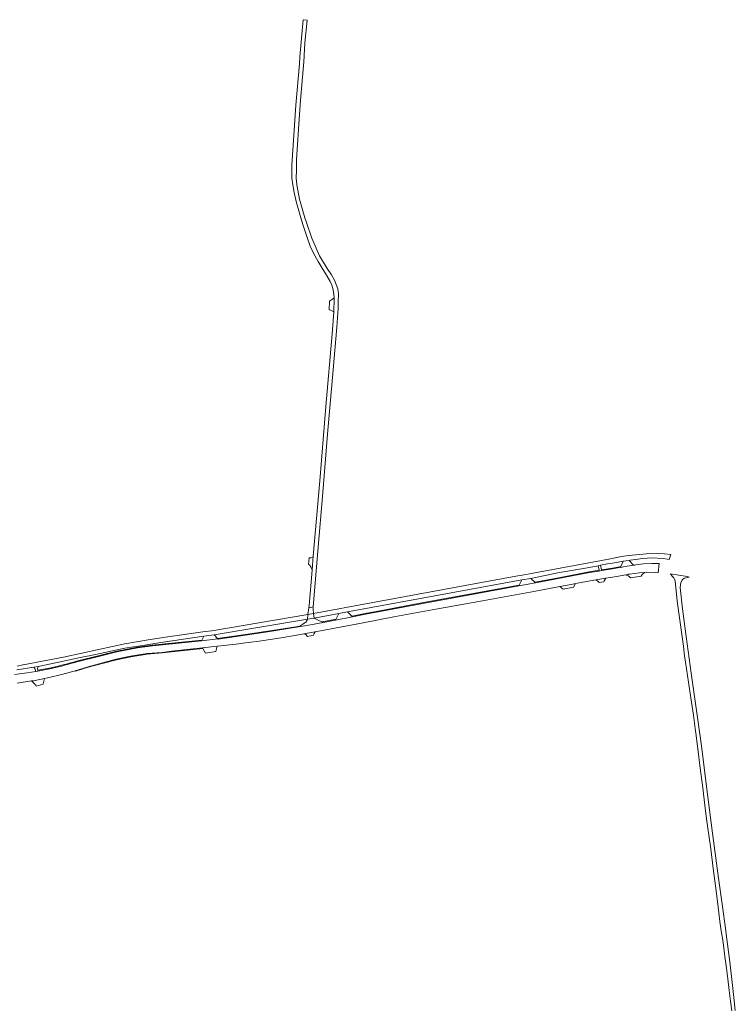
# Model space of a CAD drawing. Extents: x 152825 to 164088, y 457113 to 463005.
# Tile 363 of 364: x 163586 to 164088, y 460448 to 461139. Entities that reach past the tile are written whole.
import ezdxf

# ---------------------------------------------------------------- set-up
doc = ezdxf.new("R2010")
doc.units = 0
doc.header["$LTSCALE"] = 0.5
for name, color, linetype, lineweight in [('B-PV-VH-GESLOTENVERHARDING_ASFALT-GV', 251, 'CONTINUOUS', 18), ('B-PV-VH-HALFVERHARDING_GRASBETONSTEEN-GV', 251, 'CONTINUOUS', 18), ('B-PV-VH-HALFVERHARDING_PUIN-GV', 251, 'CONTINUOUS', 18), ('B-PV-VH-OPENVERHARDING_BETONSTRAATSTEEN-GV', 251, 'CONTINUOUS', 18)]:
    doc.layers.add(name, color=color, linetype=linetype, lineweight=lineweight)

msp = doc.modelspace()

# ---------------------------------------------------------------- linework, layer by layer
at = {"layer": 'B-PV-VH-GESLOTENVERHARDING_ASFALT-GV', "flags": 128}
for points in [[(163785.612, 460991.198), (163787.111, 460986.889), (163789.556, 460980.222), (163791.889, 460975.222), (163795.111, 460969.333), (163797.889, 460964.667), (163801, 460959.778), (163803.556, 460955.333), (163804.556, 460952.778), (163805.556, 460949.556), (163806, 460946.222), (163806.189, 460943.957), (163806.222, 460943.556), (163806, 460934.222), (163804.889, 460918.667), (163800.444, 460867.667), (163796.222, 460815.667), (163791.664, 460762.744), (163790.889, 460753), (163788.778, 460728.111), (163788.527, 460726.519), (163791.664, 460727.136), (163794.778, 460766.222), (163798.333, 460807.444), (163801.556, 460848.222), (163805.667, 460893.444), (163808.222, 460923.333), (163809.111, 460936.444), (163809.111, 460941.333), (163809.333, 460946.444), (163808.778, 460950.222), (163806.556, 460956.444), (163804.444, 460960), (163801.333, 460964.556), (163796, 460973.333), (163790.667, 460985.778), (163786.556, 460997.444), (163785.795, 461000), (163781.889, 461013.111), (163780.111, 461023.222), (163779.667, 461028), (163779.889, 461033.556), (163780, 461040.667), (163781.333, 461062.333), (163782.778, 461082.667), (163785, 461109.333), (163785.778, 461122.778), (163787.439, 461138.753), (163784.603, 461138.995), (163782.333, 461113), (163781.916, 461108.093), (163779.444, 461079), (163776.556, 461036.889), (163776.556, 461027.889), (163777.222, 461023.111), (163778.222, 461017.778), (163779.556, 461011.556), (163782.879, 461000), (163784.444, 460994.556)], [(163790.889, 460753), (163791.664, 460762.744), (163791.333, 460762), (163790.222, 460761.556), (163788.778, 460761.556), (163788.714, 460761.579), (163788.265, 460756.912), (163789, 460756.667), (163790.222, 460754.889)], [(163791.889, 460722.556), (163792.222, 460719.333), (163809.667, 460722.667), (163815.556, 460723.667), (163867.889, 460733.333), (163937.889, 460746.111), (163944.222, 460747.222), (163964.222, 460751.222), (163982.444, 460754.444), (163991.329, 460756.094), (163992.956, 460756.396), (163998, 460757.333), (164000, 460757.67), (164007.889, 460759), (164008.916, 460759.155), (164013.136, 460759.792), (164013.778, 460759.889), (164022.667, 460761.111), (164028.778, 460761.556), (164036.889, 460761.222), (164039.889, 460760.778), (164041.222, 460760.444), (164042.333, 460764), (164037.778, 460764.444), (164032, 460764.556), (164025, 460764.444), (164012.778, 460763.222), (164007.778, 460762.444), (164000, 460760.985), (163943.222, 460750.333), (163938, 460749.556), (163933.667, 460748.667), (163856.222, 460734.444), (163814.444, 460726.667), (163809.667, 460725.889)], [(163791.889, 460722.556), (163791.556, 460725.778), (163791.664, 460727.136), (163788.527, 460726.519), (163787.778, 460721.778)], [(163787.556, 460718.667), (163792.222, 460719.333), (163791.889, 460722.556), (163787.778, 460721.778)]]:
    msp.add_lwpolyline(points, close=True, dxfattribs=at)
for points in [[(163584.111, 460673.667), (163594.209, 460675.235), (163595.556, 460675.444), (163603.219, 460677.099), (163605.333, 460677.556), (163615.333, 460679.889), (163624.778, 460682.444), (163624.785, 460682.446), (163633.778, 460685.222), (163653.556, 460690.444), (163663.556, 460692.556), (163675.222, 460694.444), (163685.778, 460695.333), (163692.312, 460696.072), (163705.444, 460697.556), (163714.086, 460698.471), (163724.333, 460699.556), (163726.778, 460699.778), (163739.444, 460701.333), (163744.179, 460701.957), (163746.013, 460702.199), (163753.778, 460703.222), (163769.111, 460705.556), (163782.778, 460707.889), (163785.122, 460708.328), (163793.066, 460709.816), (163826.667, 460716.111), (163849.333, 460720.444), (163877.556, 460725.556), (163910.222, 460731.556), (163946.333, 460738.111), (163964.559, 460741.509), (163972.556, 460743), (163975.476, 460743.52), (163989.785, 460746.071), (163996.74, 460747.31), (163999.83, 460747.861), (164000, 460747.891), (164004.179, 460748.616), (164010.698, 460749.746), (164012.328, 460750.028), (164012.598, 460750.075), (164012.651, 460750.084), (164013.444, 460750.222), (164020.333, 460751.111), (164023.765, 460751.431), (164025.111, 460751.556), (164031.556, 460751.333), (164033.532, 460751.157), (164034.111, 460757.667), (164029, 460757.667), (164023.222, 460757.444), (164017.889, 460756.667), (164017.122, 460756.545), (164016.093, 460756.381), (164010.222, 460755.444), (164006.959, 460754.877), (164005.235, 460754.578), (164000, 460753.669), (163993.696, 460752.625), (163992.108, 460752.362), (163985.222, 460751.222), (163955, 460745.444), (163947.405, 460744.039), (163935.778, 460741.889), (163868.556, 460729.667), (163837.16, 460723.797), (163829.333, 460722.333), (163819.111, 460720.333), (163807.333, 460718), (163798.526, 460716.345), (163787.222, 460714.222), (163781.249, 460713.238), (163758.222, 460709.444), (163724.889, 460704.667), (163724.789, 460704.779), (163713.222, 460703.444), (163694.95, 460701.594), (163678.821, 460699.872), (163668.462, 460698.492), (163653.997, 460695.619), (163641.947, 460692.702), (163625.769, 460688.593), (163623.656, 460687.991), (163621.538, 460687.405), (163619.417, 460686.834), (163617.291, 460686.279), (163615.161, 460685.739), (163613.027, 460685.214), (163610.89, 460684.705), (163608.749, 460684.212), (163608.062, 460684.057), (163598.556, 460682.222), (163597.222, 460681.889), (163591.111, 460680.889), (163582.222, 460679.778)], [(164087.519, 460444.194), (164086.442, 460453.32), (164085.444, 460461.778), (164083.667, 460478.222), (164081.12, 460497.59), (164080.803, 460500), (164078.333, 460518.778), (164075.669, 460537.019), (164071.646, 460568.604), (164067.537, 460599.338), (164063.809, 460629.762), (164059.966, 460656.202), (164056.63, 460680.769), (164053.162, 460706.547), (164050.525, 460725.797), (164048.778, 460740.778), (164049.222, 460744.222), (164050.222, 460746), (164050.846, 460746.54), (164051.889, 460747.444), (164055.222, 460748), (164053.778, 460748.444), (164042, 460750.444), (164043.364, 460748.832), (164044.444, 460747.556), (164044.778, 460746.667), (164045.333, 460745.556), (164046.778, 460731.111), (164050.333, 460706.222), (164051.156, 460699.6), (164052.004, 460692.778), (164052.556, 460688.333), (164054.706, 460674.502), (164056.415, 460663.514), (164058.184, 460651.273), (164059.393, 460642.008), (164059.832, 460638.574), (164061.215, 460627.765), (164063.001, 460614.141), (164064.693, 460600.265), (164066.245, 460587.974), (164067.666, 460577.038), (164069.225, 460565.367), (164070.267, 460557.586), (164072.031, 460543.674), (164073.613, 460531.606), (164075.224, 460518.753), (164076.791, 460506.571), (164077.687, 460500), (164078.563, 460494.825), (164079.232, 460490.049), (164080.282, 460482.004), (164081.327, 460473.772), (164082.234, 460466.401), (164083.296, 460458.158), (164084.169, 460450.753), (164085.027, 460444.018)], [(163583.929, 460683.012), (163595.778, 460685), (163598.667, 460685.444), (163613.222, 460688.333), (163624.077, 460690.673), (163631.778, 460692.333), (163634.43, 460692.915), (163645.444, 460695.333), (163659.556, 460698.222), (163672.222, 460700.111), (163684.667, 460702.333), (163715, 460706.667), (163722.222, 460707.667), (163787.556, 460718.667), (163787.778, 460721.778), (163720.444, 460710.444), (163715.778, 460709.889), (163689.778, 460706.222), (163675.889, 460704.111), (163659.556, 460701.222), (163642.333, 460697.667), (163616.444, 460691.889), (163588.222, 460686.556), (163588.067, 460686.523), (163584.138, 460685.619)]]:
    msp.add_lwpolyline(points, dxfattribs=at)
at = {"layer": 'B-PV-VH-HALFVERHARDING_GRASBETONSTEEN-GV', "flags": 128}
for points in [[(163993.6, 460753.116), (163993.696, 460752.625), (164000, 460753.669), (164005.235, 460754.578), (164006.959, 460754.877), (164007.211, 460755.428), (164005.15, 460755.071), (163999.916, 460754.162)], [(163946.921, 460744.523), (163947.405, 460744.039), (163955, 460745.444), (163985.222, 460751.222), (163992.108, 460752.362), (163992.006, 460752.852), (163985.134, 460751.714), (163964.979, 460747.861)], [(163837.087, 460724.19), (163837.16, 460723.797), (163868.556, 460729.667), (163935.778, 460741.889), (163936.094, 460742.521), (163868.872, 460730.299)], [(163818.751, 460720.67), (163819.111, 460720.333), (163829.333, 460722.333), (163837.16, 460723.797), (163837.087, 460724.19), (163829.258, 460722.726)], [(163724.57, 460705.025), (163724.789, 460704.779), (163724.889, 460704.667), (163758.222, 460709.444), (163781.249, 460713.238), (163782.196, 460713.799), (163773.604, 460712.384), (163758.161, 460709.839), (163745.721, 460708.063)], [(163797.844, 460716.624), (163798.526, 460716.345), (163807.333, 460718), (163807.558, 460718.449), (163806.596, 460718.268)], [(163598.497, 460682.72), (163598.556, 460682.222), (163608.062, 460684.057), (163608.749, 460684.212), (163610.89, 460684.705), (163613.027, 460685.214), (163615.161, 460685.739), (163617.291, 460686.279), (163619.417, 460686.834), (163621.538, 460687.405), (163623.656, 460687.991), (163625.769, 460688.593), (163641.947, 460692.702), (163653.997, 460695.619), (163668.462, 460698.492), (163678.821, 460699.872), (163694.95, 460701.594), (163713.222, 460703.444), (163713.516, 460703.976), (163694.898, 460702.091), (163678.761, 460700.368), (163668.38, 460698.985), (163653.89, 460696.108), (163641.827, 460693.187), (163625.639, 460689.076), (163623.521, 460688.473), (163621.407, 460687.887), (163619.289, 460687.317), (163617.166, 460686.763), (163615.04, 460686.224), (163612.91, 460685.7), (163610.776, 460685.192), (163608.637, 460684.7), (163607.959, 460684.547)], [(163624.785, 460682.446), (163624.889, 460682.06), (163633.888, 460684.837), (163643.546, 460687.391), (163653.648, 460690.055), (163663.629, 460692.163), (163675.271, 460694.047), (163685.817, 460694.935), (163705.487, 460697.158), (163714.314, 460698.062), (163714.086, 460698.471), (163705.444, 460697.556), (163692.312, 460696.072), (163685.778, 460695.333), (163675.222, 460694.444), (163663.556, 460692.556), (163653.556, 460690.444), (163633.778, 460685.222)]]:
    msp.add_lwpolyline(points, close=True, dxfattribs=at)
at = {"layer": 'B-PV-VH-HALFVERHARDING_PUIN-GV', "flags": 128}
msp.add_lwpolyline([(163787.598, 460706.451), (163791.91, 460707.317), (163791.889, 460707.444), (163792.222, 460708.444), (163793.066, 460709.816), (163785.122, 460708.328), (163786.333, 460707.778), (163787.394, 460706.717), (163787.444, 460706.667)], close=True, dxfattribs=at)
at = {"layer": 'B-PV-VH-OPENVERHARDING_BETONSTRAATSTEEN-GV', "flags": 128}
for points in [[(163802.735, 460935.574), (163803.889, 460935.333), (163806, 460934.222), (163806.222, 460943.556), (163806.189, 460943.957), (163805.222, 460943.111), (163802.978, 460941.58)], [(163991.329, 460756.094), (163992.006, 460752.852), (163992.108, 460752.362), (163993.696, 460752.625), (163993.6, 460753.116), (163992.956, 460756.396)], [(164016.093, 460756.381), (164013.136, 460759.792), (164008.916, 460759.155), (164007.211, 460755.428), (164006.959, 460754.877), (164010.222, 460755.444)], [(163935.778, 460741.889), (163947.405, 460744.039), (163946.921, 460744.523), (163944.222, 460747.222), (163937.889, 460746.111), (163936.094, 460742.521)], [(163992.091, 460744.242), (163993.72, 460744.54), (163995.356, 460744.839), (163995.344, 460744.951), (163995.678, 460745.427), (163996.226, 460746.619), (163996.74, 460747.31), (163989.785, 460746.071), (163991.169, 460745.356), (163991.933, 460744.593)], [(164012.328, 460748.999), (164013.03, 460748.481), (164013.439, 460748.179), (164013.472, 460748.146), (164013.504, 460748.115), (164014.063, 460747.565), (164021.559, 460748.658), (164021.722, 460748.961), (164021.804, 460749.114), (164022.222, 460749.889), (164023.765, 460751.431), (164020.333, 460751.111), (164013.444, 460750.222), (164012.651, 460750.084), (164012.598, 460750.075), (164012.328, 460750.028), (164010.698, 460749.746)], [(163964.559, 460741.509), (163966.759, 460739.637), (163974.021, 460740.94), (163974.196, 460740.971), (163975.476, 460743.52), (163972.556, 460743)], [(163798.526, 460716.345), (163797.844, 460716.624), (163796.111, 460717.333), (163792.222, 460719.333), (163787.556, 460718.667), (163787.333, 460717.778), (163786.778, 460716.667), (163784.222, 460715), (163782.196, 460713.799), (163781.249, 460713.238), (163787.222, 460714.222)], [(163807.333, 460718), (163819.111, 460720.333), (163818.751, 460720.67), (163815.556, 460723.667), (163809.667, 460722.667), (163807.558, 460718.449)], [(163713.222, 460703.444), (163724.789, 460704.779), (163724.57, 460705.025), (163722.222, 460707.667), (163715, 460706.667), (163713.516, 460703.976)], [(163714.314, 460698.062), (163716.108, 460694.844), (163717.52, 460694.981), (163723.321, 460695.938), (163723.314, 460696.029), (163724.333, 460699.556), (163714.086, 460698.471)], [(163595.778, 460685), (163596.493, 460683.967), (163596.778, 460683.556), (163597.222, 460681.889), (163598.556, 460682.222), (163598.497, 460682.72), (163598.333, 460684.111), (163598.667, 460685.444)], [(163594.209, 460675.235), (163597.144, 460672.301), (163597.353, 460671.634), (163602.249, 460673.034), (163602.293, 460673.225), (163603.219, 460677.099), (163595.556, 460675.444)]]:
    msp.add_lwpolyline(points, close=True, dxfattribs=at)

doc.saveas('drawing.dxf')
